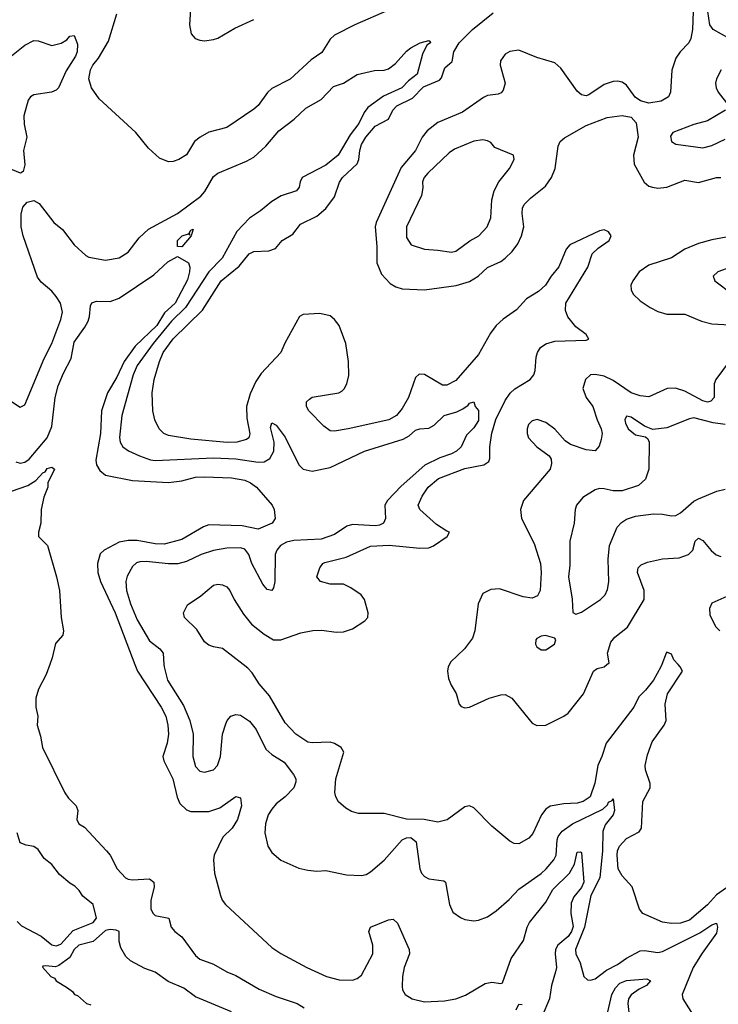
# Model space of a CAD drawing. Header units: inches. Extents: x 1694797 to 1849917, y 907313 to 1017959.
# Tile 460 of 656: x 1762367 to 1765479, y 978486 to 982873. Entities that reach past the tile are written whole.
import ezdxf

# ---------------------------------------------------------------- set-up
doc = ezdxf.new("R2010")
doc.units = ezdxf.units.IN
doc.header["$MEASUREMENT"] = 0
doc.layers.add('B7967', color=7, linetype='Continuous')
doc.layers.add('B7968', color=7, linetype='Continuous')

msp = doc.modelspace()

# ---------------------------------------------------------------- linework, layer by layer
at = {"layer": 'B7967', "color": 5}
for points, elevation in [([(1762500.7, 980000), (1762484.9, 979955.1), (1762450.3, 979890), (1762439.6, 979850), (1762439.1, 979810), (1762447.3, 979770), (1762444.9, 979730), (1762459.9, 979679.9), (1762468.4, 979630), (1762568.8, 979428.8), (1762584.6, 979404.6), (1762619.3, 979370), (1762626.4, 979350), (1762621.6, 979310), (1762630.3, 979290.3), (1762655.2, 979275.2), (1762753.4, 979170), (1762770.6, 979150), (1762801, 979090), (1762838, 979050), (1762850, 979042.8), (1762870, 979040.7), (1762945.4, 979045.4), (1762964.7, 979030), (1762966, 979010), (1762951.1, 978948.9), (1762951.3, 978910), (1762961, 978890), (1762970, 978881), (1763031.3, 978870), (1763042, 978830), (1763058, 978810), (1763090, 978786), (1763150, 978702.8), (1763170, 978687.3), (1763230, 978664), (1763290, 978630.5), (1763330, 978614.9), (1763433.9, 978553.9), (1763510, 978520.3), (1763602.8, 978490), (1763634.8, 978470)], 520), ([(1762880.4, 980000), (1762891.9, 979970), (1762997.8, 979810), (1763017.8, 979770), (1763027.5, 979730), (1763030.6, 979690), (1763023.8, 979650), (1763004.7, 979590), (1763008.9, 979570), (1763048.8, 979490), (1763068.7, 979408.6), (1763081, 979381), (1763110, 979352.8), (1763130, 979345.5), (1763210, 979345), (1763259, 979361), (1763330, 979411.8), (1763350, 979406), (1763354.7, 979370), (1763337.3, 979310), (1763312.9, 979270), (1763271.9, 979230), (1763233, 979150), (1763230.2, 979130), (1763234.6, 979070), (1763261.5, 978970), (1763269, 978950), (1763283.6, 978930), (1763490, 978739), (1763530, 978712.6), (1763646.4, 978650), (1763733, 978610), (1763790, 978594.2), (1763850, 978592.9), (1763870, 978601.1), (1763890, 978616.4), (1763939.3, 978710), (1763939.3, 978750), (1763922, 978810), (1763929.5, 978830), (1764010, 978861.7), (1764030, 978864.9), (1764050, 978847.7), (1764101.8, 978730), (1764102.8, 978710), (1764080.2, 978650), (1764072.1, 978610), (1764070, 978564.7), (1764072.3, 978550), (1764083.6, 978530), (1764115.8, 978510), (1764170, 978497.5), (1764259.1, 978500.9), (1764309.8, 978510.2), (1764353.3, 978526.7), (1764440.8, 978579.2), (1764470, 978584.9), (1764510, 978578), (1764518, 978582), (1764556.1, 978690), (1764611.4, 978770), (1764627, 978830), (1764637.4, 978850), (1764710, 978940.9), (1764742, 978998), (1764815.9, 979070), (1764837.8, 979110), (1764850, 979164), (1764864.7, 979164.7), (1764870, 979162), (1764879.5, 979030), (1764870, 979006.7), (1764834.6, 978965.4), (1764822.8, 978937.2), (1764821.4, 978890), (1764832.2, 978832.2), (1764825.4, 978810), (1764810, 978787.9), (1764764, 978750), (1764753.9, 978730), (1764751.8, 978710), (1764757.5, 978650), (1764754, 978630), (1764735.7, 978570), (1764726.9, 978510), (1764693.4, 978430)], 540), ([(1763009.6, 980000), (1763010.2, 979989.8), (1763025.8, 979930), (1763097.1, 979817.1), (1763125.5, 979750), (1763139.3, 979690), (1763139, 979590), (1763150, 979546), (1763170, 979525.3), (1763190, 979519.5), (1763229.7, 979530.3), (1763247.6, 979550), (1763261.8, 979590), (1763271, 979689), (1763284.7, 979735.3), (1763290.9, 979750), (1763308.3, 979770), (1763330, 979776.5), (1763350, 979774.3), (1763390, 979747.1), (1763419.8, 979710), (1763463.4, 979623.4), (1763490, 979599), (1763544.6, 979564.6), (1763587.1, 979510), (1763596.5, 979490), (1763596.7, 979476.7), (1763587.5, 979450), (1763549.7, 979410.3), (1763510, 979378.7), (1763490, 979355), (1763474.4, 979330), (1763461.5, 979290), (1763458.5, 979250), (1763473.1, 979190), (1763490, 979162.4), (1763530, 979127.4), (1763610, 979093.1), (1763650, 979083.2), (1763690, 979079), (1763730, 979082), (1763822.4, 979062.4), (1763890, 979059.6), (1763910, 979064.2), (1763930, 979076.5), (1763990, 979128.2), (1764070, 979218.5), (1764090, 979227.8), (1764110, 979229.2), (1764133.4, 979210), (1764149.4, 979090), (1764157.2, 979070), (1764170, 979054.9), (1764190, 979044.2), (1764256, 979036), (1764264, 979030), (1764281.5, 978930), (1764296.9, 978896.9), (1764330, 978872.2), (1764350, 978864.2), (1764390, 978858), (1764410, 978861.1), (1764450, 978875.6), (1764490, 978901.7), (1764547.1, 978952.9), (1764590, 978999.6), (1764690, 979069.3), (1764712.4, 979090), (1764746.2, 979130), (1764756.3, 979150), (1764761.1, 979218.9), (1764765.8, 979234.1), (1764782.6, 979257.4), (1764830, 979290.1), (1764964.4, 979355.6), (1764984.9, 979375.1), (1764990, 979386), (1765006.7, 979393.3), (1765010, 979401), (1765016.3, 979350), (1765010.2, 979330.2), (1764974.9, 979285.1), (1764964.1, 979255.9), (1764963, 979170), (1764950.7, 979049.3), (1764911.5, 978970), (1764883.4, 978830), (1764842.5, 978730), (1764843.5, 978710), (1764862.9, 978670), (1764880.3, 978610), (1764895.6, 978595.6), (1764910, 978592.9), (1764930, 978599.2), (1764981.4, 978638.6), (1765030, 978662.9), (1765070, 978692.1), (1765130, 978723.8), (1765150, 978726), (1765210, 978717.1), (1765230, 978720.5), (1765396.1, 978803.9), (1765450, 978840.2), (1765470, 978848), (1765474.5, 978830), (1765470, 978803.1), (1765406.1, 978713.9), (1765366.8, 978650), (1765317.6, 978530), (1765320.8, 978510), (1765370.7, 978430.7)], 560), ([(1765227, 980000), (1765223.1, 979990), (1765189.4, 979930), (1765154.7, 979885.3), (1765124.6, 979855.4), (1765102.1, 979810), (1764978.9, 979650), (1764960.3, 979590), (1764942.3, 979550), (1764929.4, 979470.6), (1764908.5, 979410), (1764876.4, 979390), (1764850, 979382), (1764790, 979379.8), (1764730, 979368.7), (1764710, 979355.3), (1764691.6, 979330), (1764652.6, 979247.4), (1764634.6, 979225.4), (1764590, 979201.3), (1764570, 979201.7), (1764550, 979213.1), (1764470, 979279.3), (1764390, 979362), (1764370, 979370.4), (1764350, 979365.8), (1764271.5, 979308.5), (1764230, 979298.1), (1764168.9, 979308.9), (1764090, 979310.1), (1763990, 979335.4), (1763875.5, 979335.5), (1763844.6, 979344.6), (1763820, 979360), (1763787.8, 979387.8), (1763774.9, 979410), (1763770.2, 979430), (1763775.2, 979490), (1763810.3, 979610), (1763798.4, 979630), (1763770, 979647.7), (1763750, 979653.8), (1763670.3, 979650.3), (1763650, 979653.4), (1763597.4, 979690), (1763550, 979739.5), (1763480.2, 979860.3), (1763433.5, 979913.5), (1763402.6, 979962.6), (1763383.9, 979983.9), (1763362.8, 980000)], 580), ([(1764281, 980000), (1764276.1, 979990), (1764272.7, 979970), (1764277.2, 979937.2), (1764288.2, 979908.2), (1764311, 979871), (1764323.8, 979823.8), (1764333, 979813), (1764350, 979806.5), (1764370, 979810.2), (1764458.7, 979850), (1764510, 979865.1), (1764530, 979866), (1764558.5, 979850), (1764650, 979738), (1764670, 979727.7), (1764710, 979729), (1764790, 979769.1), (1764810, 979783.6), (1764878.4, 979870), (1764923.1, 979970), (1764938.5, 979981.5), (1764970, 979990.3), (1764982.7, 980000)], 620), ([(1765550, 979028.1), (1765470, 978973.9), (1765430, 978929.2), (1765350, 978860.3), (1765310, 978847.7), (1765270, 978846), (1765230, 978851.3), (1765142.6, 978890), (1765127.6, 978910), (1765094.7, 979010), (1765050, 979058.6), (1765032.2, 979090), (1765028.1, 979150), (1765030.1, 979170), (1765038.4, 979190), (1765070, 979225.2), (1765125.6, 979254.4), (1765137.1, 979270), (1765142.1, 979390), (1765174.7, 979450), (1765175.4, 979470), (1765154.2, 979530), (1765153.6, 979550), (1765162.8, 979597.2), (1765184.4, 979655.6), (1765238, 979730), (1765246, 979750), (1765242.7, 979822.7), (1765251.8, 979870), (1765319.6, 979970), (1765309.2, 979990), (1765299.9, 980000)], 580), ([(1762355.3, 978855.3), (1762374.9, 978834.9), (1762462.8, 978790), (1762510, 978750.3), (1762530, 978746), (1762550, 978754.3), (1762605.3, 978814.7), (1762695.1, 978850), (1762709.5, 978870), (1762695.1, 978930), (1762647.7, 978967.7), (1762632.5, 978992.5), (1762612.7, 979012.7), (1762590, 979025.2), (1762544.1, 979064.1), (1762510, 979108.7), (1762476, 979136), (1762450, 979175.3), (1762430, 979188.7), (1762395.3, 979195.3), (1762370, 979206), (1762355.3, 979250)], 520), ([(1763310, 978452.7), (1763150, 978519.5), (1763098.4, 978558.4), (1763027.8, 978587.8), (1762970, 978629), (1762924.8, 978644.8), (1762860.1, 978680.1), (1762839.3, 978699.3), (1762817.5, 978737.5), (1762810, 978766), (1762809.6, 978809.6), (1762796.4, 978816.4), (1762770, 978819.2), (1762750, 978814), (1762694.5, 978765.5), (1762630, 978749.7), (1762609.4, 978730.6), (1762590, 978695.1), (1762540.9, 978659.1), (1762526.6, 978653.4), (1762482.4, 978657.6), (1762470, 978656), (1762468.2, 978651.8), (1762506.3, 978610), (1762522.3, 978602.3), (1762528.9, 978590), (1762579.8, 978559.8), (1762602.6, 978542.6), (1762610.6, 978530), (1762624.4, 978524.4), (1762664.9, 978490), (1762683.6, 978483.6)], 520), ([(1764971.4, 978388.6), (1765004.8, 978530), (1765020.1, 978559.9), (1765040.6, 978579.4), (1765070, 978592.3), (1765160, 978600), (1765176, 978590), (1765158.2, 978570), (1765126.1, 978553.9), (1765091.3, 978528.7), (1765079.3, 978510), (1765076, 978490), (1765083.4, 978423.4)], 540), ([(1764578.2, 978461.8), (1764590, 978486.8), (1764604.7, 978484.7)], 520)]:
    msp.add_lwpolyline(points, dxfattribs=dict(at, elevation=elevation))
at = {"layer": 'B7968', "color": 5}
for points, elevation in [([(1763130.9, 982969.1), (1763123.6, 982850), (1763130.3, 982810), (1763148.4, 982790), (1763170, 982781.3), (1763190, 982779.2), (1763230, 982785.2), (1763250, 982791.4), (1763325, 982835), (1763410, 982873.4)], 620), ([(1765644, 982950), (1765570, 982803.9), (1765553.7, 982786.3), (1765530, 982787.6), (1765455.3, 982830), (1765440.7, 982850), (1765432.4, 982910)], 620), ([(1764010, 982916.2), (1763859.5, 982850), (1763770, 982804.2), (1763750, 982786.7), (1763713.6, 982726.4), (1763665.7, 982694.3), (1763572.1, 982607.9), (1763490, 982566.5), (1763470.6, 982549.4), (1763429.8, 982490.2), (1763410, 982474.3), (1763290, 982393.4), (1763210, 982371.4), (1763171.5, 982350), (1763146.3, 982330), (1763110, 982270.7), (1763075.3, 982250), (1763050, 982240.7), (1763030, 982239.1), (1762990, 982256.3), (1762940.5, 982300.5), (1762884.9, 982370), (1762720.6, 982520.6), (1762686.4, 982570), (1762675.3, 982610), (1762683.2, 982650), (1762692.2, 982670), (1762718.2, 982701.8), (1762762.4, 982777.6), (1762800.2, 982899.8)], 580), ([(1763362.8, 980000), (1763270, 980070.7), (1763230, 980078), (1763210, 980086), (1763190, 980101), (1763156.4, 980156.4), (1763100.5, 980210), (1763096.3, 980230), (1763114.2, 980265.8), (1763173.8, 980306.2), (1763230, 980353.3), (1763250, 980357.6), (1763270, 980355.6), (1763290, 980346), (1763303.7, 980330), (1763322.7, 980290), (1763363.9, 980223.9), (1763400.1, 980180.1), (1763455.3, 980135.3), (1763498, 980110), (1763530, 980109.6), (1763619.5, 980140.5), (1763672.2, 980152.2), (1763712.9, 980152.9), (1763776.1, 980143.9), (1763810, 980146), (1763850, 980159.6), (1763904.9, 980195.1), (1763917.3, 980210), (1763919.1, 980230), (1763903.1, 980290), (1763888.4, 980310), (1763842.2, 980342.2), (1763810, 980357.4), (1763750, 980357.6), (1763706.8, 980370), (1763690.8, 980390), (1763704, 980430), (1763717.3, 980450), (1763725.9, 980454.1), (1763821.3, 980478.7), (1763930, 980526.8), (1764012.3, 980532.3), (1764150, 980519), (1764190, 980520.2), (1764210, 980529.1), (1764270.4, 980570), (1764282, 980590), (1764270, 980593.4), (1764223.8, 980623.8), (1764148.7, 980690), (1764142.3, 980710), (1764160.1, 980750), (1764186, 980790), (1764231.9, 980828.1), (1764350, 980873.7), (1764434, 980890), (1764456.1, 980903.9), (1764461.5, 980918.5), (1764461.6, 980970), (1764470.1, 981030.1), (1764488.1, 981091.9), (1764530, 981177), (1764551.5, 981208.4), (1764572.2, 981227.8), (1764640.2, 981270), (1764657.2, 981290), (1764663.5, 981310), (1764667.4, 981370), (1764672.8, 981390), (1764686.8, 981413.2), (1764710, 981428.7), (1764750, 981440.4), (1764890, 981444.6), (1764902.4, 981450), (1764890.2, 981470), (1764844.7, 981504.7), (1764808.7, 981548.7), (1764797.9, 981577.9), (1764799.8, 981610), (1764897.2, 981770), (1764917.5, 981830), (1764944.3, 981855.7), (1764992.9, 981890), (1765001.3, 981910), (1764990, 981927.7), (1764970, 981936.9), (1764950, 981932.2), (1764816.8, 981870), (1764801.4, 981850), (1764768.5, 981771.5), (1764733.7, 981730), (1764709.4, 981690), (1764677.7, 981662.3), (1764624.7, 981630), (1764580.4, 981579.6), (1764521.2, 981538.8), (1764489.8, 981510), (1764463.7, 981476.3), (1764410, 981381.5), (1764310, 981265.2), (1764270, 981244.4), (1764250, 981244.6), (1764170, 981291.7), (1764146.6, 981293.4), (1764130, 981279.3), (1764098.6, 981190), (1764070, 981140.6), (1764045.8, 981110), (1764011.6, 981090), (1763830.4, 981050.4), (1763770, 981040.4), (1763750, 981041.6), (1763721.4, 981061.4), (1763655.5, 981130), (1763644.9, 981150), (1763644.9, 981170), (1763657.3, 981182.7), (1763670, 981191.3), (1763788.8, 981211.2), (1763801.7, 981218.3), (1763812.4, 981227.6), (1763824.2, 981250), (1763832.8, 981287.2), (1763832.1, 981350), (1763819.8, 981430), (1763790.2, 981510), (1763770, 981537.1), (1763750, 981553.4), (1763703.4, 981563.4), (1763630, 981559.1), (1763614, 981550), (1763547.9, 981432.1), (1763529.6, 981390), (1763443, 981297), (1763419.3, 981260.7), (1763393.5, 981206.5), (1763377.5, 981150), (1763378.2, 981098.2), (1763391.7, 981028.3), (1763387.6, 981010), (1763377, 981003), (1763334, 980990), (1763290.8, 980989.2), (1763130, 981003.6), (1763030, 981020.4), (1763009.7, 981029.7), (1762987.8, 981050), (1762969.4, 981090), (1762960.6, 981130), (1762957.8, 981210), (1762965.8, 981270), (1762989.5, 981349.5), (1763006.6, 981390), (1763050, 981450.4), (1763180.9, 981579.1), (1763265, 981710), (1763344.4, 981775.6), (1763388.6, 981830), (1763410, 981839.9), (1763476.2, 981843.8), (1763507.1, 981852.9), (1763535.5, 981890), (1763583, 981917), (1763617.6, 981962.4), (1763690, 981998.4), (1763730, 982032.2), (1763770, 982083.5), (1763791.3, 982148.7), (1763804.2, 982170), (1763869.7, 982230.3), (1763877.6, 982250), (1763881.5, 982290), (1763890, 982317.4), (1763909.2, 982350), (1763950, 982398.6), (1764009.4, 982430), (1764029.8, 982470.2), (1764047, 982490), (1764116.1, 982523.9), (1764166.4, 982573.6), (1764236.3, 982603.7), (1764245.2, 982614.8), (1764260.6, 982659.4), (1764293.7, 982686.3), (1764300.7, 982730), (1764324.2, 982770), (1764384.1, 982830), (1764476.5, 982903.5)], 580), ([(1765366, 982910), (1765363.2, 982830), (1765356.9, 982790), (1765347.7, 982770), (1765309.5, 982730.5), (1765290, 982702.4), (1765272, 982648), (1765266.5, 982550), (1765257.4, 982530), (1765224.9, 982510), (1765170, 982501.5), (1765131.8, 982511.8), (1765108.5, 982528.5), (1765070, 982580.7), (1765050, 982595.1), (1765030, 982599.7), (1765010, 982598.3), (1764970, 982584.4), (1764901.7, 982538.3), (1764890, 982534.3), (1764870, 982539.1), (1764850, 982555.1), (1764777.9, 982657.9), (1764750, 982681.5), (1764670, 982704.2), (1764590, 982738.1), (1764550, 982732.1), (1764530, 982719.8), (1764508, 982690), (1764507.3, 982670), (1764528.9, 982590), (1764521, 982559), (1764512, 982548), (1764498.3, 982541.7), (1764450, 982534.9), (1764432.9, 982527.1), (1764339.5, 982460.5), (1764230, 982414.8), (1764181.7, 982378.3), (1764159.9, 982350), (1764129.6, 982290), (1764066, 982214), (1763955.5, 981970), (1763950.2, 981950), (1763957.4, 981862.6), (1763957.8, 981790), (1763979.3, 981739.3), (1764017.9, 981697.9), (1764043.1, 981683.1), (1764070, 981674.5), (1764170.1, 981670.1), (1764310.9, 981689.1), (1764370, 981706.1), (1764409.8, 981730), (1764450.4, 981769.5), (1764510, 981795.7), (1764530, 981810.1), (1764560, 981840), (1764585.8, 981874.3), (1764602.7, 981910), (1764613, 981950), (1764605, 982010), (1764606.7, 982033.3), (1764614.6, 982050), (1764641.8, 982078.2), (1764708.5, 982131.5), (1764736.5, 982170), (1764752.1, 982210), (1764765.2, 982310), (1764775.1, 982330), (1764793.6, 982346.4), (1764890, 982401.1), (1764983.3, 982436.7), (1765050, 982446.7), (1765090, 982438.4), (1765113.2, 982413.2), (1765122.4, 982350), (1765101.7, 982270), (1765103.9, 982230), (1765148.5, 982148.5), (1765170, 982132), (1765186.2, 982126.2), (1765210, 982122.3), (1765250, 982126.3), (1765330, 982158.4), (1765390, 982147.7), (1765470, 982170.1), (1765490, 982169.5)], 620), ([(1762330, 982711.8), (1762390, 982759.3), (1762430, 982780.8), (1762450, 982778.9), (1762510, 982758.8), (1762551.2, 982768.8), (1762576.6, 982783.4), (1762590, 982799.1), (1762610, 982802.8), (1762624.7, 982764.7), (1762623.2, 982730), (1762615.4, 982710), (1762574.7, 982645.3), (1762540.7, 982570), (1762530, 982559.3), (1762509.5, 982550.5), (1762430, 982538), (1762414.6, 982530), (1762405.1, 982514.9), (1762385.4, 982445.4), (1762387, 982407), (1762399.6, 982350), (1762384, 982290), (1762390, 982226), (1762382.8, 982197.2), (1762370.8, 982189.2), (1762310, 982215.1)], 560), ([(1762330, 981172.2), (1762370, 981147.3), (1762390, 981157.3), (1762476.2, 981363.8), (1762510, 981430.6), (1762550, 981537.3), (1762557.6, 981570), (1762548.7, 981610), (1762530, 981639.2), (1762510, 981663.5), (1762463.1, 981703.1), (1762446.6, 981726.6), (1762382.8, 981910), (1762374.2, 981950), (1762373.5, 982006.5), (1762381.7, 982038.3), (1762400.1, 982059.9), (1762430, 982067.7), (1762454, 982054), (1762518.8, 981970), (1762558.5, 981938.6), (1762610.2, 981870.2), (1762662, 981822), (1762675.5, 981815.5), (1762750, 981801.2), (1762810, 981812.2), (1762850, 981836.8), (1762899.1, 981900.9), (1762940.2, 981939.8), (1763070, 982009.5), (1763173.8, 982086.2), (1763191.8, 982108.2), (1763230, 982175.2), (1763250, 982189.6), (1763377.4, 982242.6), (1763410, 982260.3), (1763463, 982310), (1763522, 982378), (1763589, 982430), (1763641.6, 982478.4), (1763710, 982518.2), (1763764.7, 982575.3), (1763810, 982590.9), (1763870, 982629.3), (1763947.3, 982647.3), (1763990, 982648.9), (1764010, 982654.6), (1764041.7, 982678.3), (1764090, 982732.6), (1764110, 982747.4), (1764150.4, 982770.4), (1764190, 982781), (1764195.5, 982775.5), (1764196.3, 982770), (1764180.3, 982759.7), (1764160.5, 982719.5), (1764138, 982630), (1764099.1, 982600.9), (1764069.1, 982570), (1763987.1, 982532.9), (1763918.1, 982481.9), (1763900.8, 982459.2), (1763877, 982410), (1763839.2, 982360.8), (1763785.9, 982270), (1763730, 982224.7), (1763626, 982170), (1763615.8, 982150), (1763612.6, 982127.4), (1763600.3, 982110), (1763532.4, 982087.6), (1763490, 982062.9), (1763439, 982021), (1763390, 981989.3), (1763334, 981930), (1763269.6, 981810), (1763209.8, 981750.2), (1763105.3, 981590), (1763044, 981530), (1762961.3, 981430), (1762890, 981332.6), (1762872.8, 981290), (1762821.5, 981110), (1762811, 981011), (1762814.4, 980990), (1762826.5, 980970), (1762851.5, 980951.5), (1762900.4, 980930), (1762950, 980912.2), (1762970, 980909.5), (1763230, 980921.3), (1763330, 980915.9), (1763430, 980901.8), (1763456.3, 980903.7), (1763481.7, 980918.3), (1763499.2, 980950), (1763500.3, 980990), (1763484.3, 981055.7), (1763490, 981077), (1763510, 981065.8), (1763550, 981012.8), (1763610, 980889.2), (1763630.1, 980870.1), (1763670, 980861), (1763750, 980878.5), (1763903.5, 980950), (1764075.3, 981004.7), (1764101.1, 981018.9), (1764130, 981043.9), (1764150, 981050.2), (1764190, 981053.7), (1764213.4, 981066.6), (1764258, 981110), (1764314.1, 981125.9), (1764340.7, 981139.3), (1764364.2, 981155.8), (1764370, 981164.9), (1764390.4, 981170.4), (1764396, 981150), (1764410, 981131.3), (1764410, 981087), (1764390, 981054.7), (1764357.5, 981022.5), (1764333.2, 980970), (1764312.1, 980950), (1764290, 980938.3), (1764238.6, 980921.4), (1764171.5, 980888.5), (1764065.8, 980794.2), (1764004.6, 980730), (1763993.6, 980710), (1763996.8, 980650), (1763987.9, 980630), (1763970, 980620.5), (1763950, 980617.8), (1763850, 980623.2), (1763824.3, 980615.7), (1763770, 980579.4), (1763710, 980558.5), (1763588.2, 980551.8), (1763555.1, 980544.9), (1763529.1, 980530.9), (1763513.1, 980510), (1763505.5, 980490), (1763502.9, 980370), (1763497.8, 980342.2), (1763490, 980329.8), (1763470, 980334), (1763450, 980357.3), (1763401, 980450), (1763388.1, 980490), (1763370, 980514.1), (1763350, 980520.2), (1763290, 980519), (1763230, 980508.4), (1763175.2, 980490), (1763110, 980458.5), (1763071, 980449), (1763030, 980448.4), (1762930, 980459.4), (1762902.7, 980457.3), (1762887.7, 980452.3), (1762870, 980436.4), (1762846.2, 980393.8), (1762839.4, 980370), (1762843.3, 980330), (1762861.3, 980270), (1762890, 980198.5), (1762945.6, 980105.6), (1762991.4, 980070), (1763006.5, 980050), (1763009.6, 980000)], 560), ([(1765490.9, 982649.1), (1765471.3, 982610), (1765466.9, 982590), (1765469.2, 982570), (1765478, 982550), (1765524.9, 982490)], 640), ([(1765510.3, 982470), (1765430, 982423.1), (1765370, 982406.2), (1765276.5, 982370), (1765265.5, 982354.5), (1765270.3, 982330), (1765290, 982318), (1765410, 982301.7), (1765450, 982312.3), (1765510, 982340.5)], 640), ([(1765570, 981914.2), (1765450, 981892.7), (1765390, 981876.2), (1765330.2, 981850), (1765270, 981811.7), (1765170, 981779.5), (1765126.5, 981750), (1765097.5, 981710), (1765089.3, 981690), (1765090.2, 981670), (1765100.2, 981650), (1765130, 981620.8), (1765174.9, 981590), (1765210, 981573.2), (1765250, 981561.7), (1765330, 981561.7), (1765403.7, 981530), (1765450, 981518.4), (1765530, 981514)], 620), ([(1762350, 980902.3), (1762370, 980897.5), (1762390, 980901.9), (1762410, 980915.6), (1762490, 981010.2), (1762510, 981060.4), (1762525, 981190), (1762538.3, 981241.7), (1762561.9, 981298.1), (1762596.8, 981363.2), (1762610, 981435.8), (1762657.6, 981502.4), (1762671.9, 981530), (1762678.3, 981550), (1762682.4, 981597.6), (1762688.4, 981611.6), (1762710, 981618.8), (1762770, 981617.8), (1762810, 981632.3), (1762964.1, 981735.9), (1763026.4, 981793.6), (1763070, 981818), (1763118.4, 981790), (1763124.6, 981770), (1763124.2, 981750), (1763114, 981714), (1763059.5, 981610), (1763012.6, 981567.4), (1762977.8, 981510), (1762881.2, 981418.8), (1762832.2, 981350), (1762800.4, 981279.6), (1762758.2, 981210), (1762730.9, 981130), (1762726.9, 981030), (1762705.8, 980910), (1762709.2, 980889.2), (1762724.8, 980864.8), (1762750, 980844), (1762870, 980820.3), (1763030, 980811.6), (1763090, 980818.5), (1763150, 980834), (1763190, 980836.8), (1763310, 980831.4), (1763370, 980821.3), (1763395.6, 980810), (1763422.3, 980790), (1763491, 980710), (1763501, 980690), (1763504.7, 980650), (1763491, 980630), (1763430, 980602.4), (1763357.7, 980617.7), (1763210, 980622.3), (1763186, 980614), (1763090, 980557.7), (1763010, 980535.7), (1762970, 980538.2), (1762890, 980553), (1762850, 980552.8), (1762810, 980545.3), (1762743.6, 980510), (1762726.3, 980493.7), (1762713.8, 980450), (1762715.4, 980410), (1762727.8, 980370), (1762792.5, 980230), (1762880.4, 980000)], 540), ([(1765587.3, 981790), (1765476, 981750), (1765456, 981730), (1765462.8, 981710), (1765542.4, 981650)], 640), ([(1765526.7, 981350), (1765467, 981270), (1765460.9, 981250), (1765460.2, 981190), (1765446, 981174), (1765430.5, 981169.5), (1765410, 981174.4), (1765330, 981217.7), (1765288.1, 981231.9), (1765250.9, 981229.1), (1765170, 981192.3), (1765130, 981196.6), (1765090, 981210.8), (1765010, 981264.8), (1764970, 981284.5), (1764930, 981292.9), (1764909.1, 981290), (1764887, 981270), (1764874.6, 981230), (1764890, 981190.2), (1764919.4, 981150), (1764939, 981090), (1764957.7, 981050), (1764961.5, 981030), (1764956.8, 981003.2), (1764947.5, 980972.5), (1764930, 980951.7), (1764890, 980957.2), (1764820.7, 980980.7), (1764796.6, 980996.6), (1764750, 981049), (1764710, 981078.2), (1764671.2, 981091.2), (1764650, 981085.3), (1764633.8, 981070), (1764627.2, 981050), (1764627.1, 981030), (1764634, 981010), (1764670, 980970.3), (1764724.9, 980930), (1764734.2, 980914.2), (1764736.1, 980896.1), (1764729.4, 980870), (1764611.5, 980730), (1764597.1, 980690), (1764601.8, 980650), (1764658.7, 980538.7), (1764687.3, 980450), (1764690.1, 980410), (1764685.7, 980330), (1764673.9, 980306.1), (1764650, 980296.2), (1764610, 980302.1), (1764503.5, 980336.5), (1764466, 980334), (1764430, 980315.8), (1764409.1, 980270.9), (1764393.9, 980150), (1764383.4, 980116.6), (1764348.6, 980070), (1764286, 980010), (1764281, 980000)], 620), ([(1765510, 981069.4), (1765456.4, 981076.4), (1765370, 981098.7), (1765350, 981094.8), (1765250, 981054), (1765187.5, 981047.5), (1765150, 981062.4), (1765090, 981102), (1765070, 981106), (1765063.1, 981090), (1765064.7, 981075.3), (1765076.9, 981050), (1765110, 981023.5), (1765155.1, 981015.1), (1765165.1, 981005.1), (1765170.2, 980990.2), (1765168.6, 980870), (1765154.2, 980825.7), (1765122.6, 980797.4), (1765050, 980773.4), (1765010, 980773.6), (1764970, 980783.1), (1764950, 980783.8), (1764930, 980778.2), (1764875.9, 980744.1), (1764847.4, 980710), (1764840.8, 980690), (1764836.3, 980630), (1764817.6, 980550), (1764817.1, 980442.9), (1764811.4, 980390), (1764828.4, 980291.6), (1764831, 980231), (1764844, 980224), (1764870, 980233), (1764954, 980290), (1764975.4, 980310), (1764985.8, 980334.2), (1764991.6, 980368.4), (1764987.5, 980470), (1764993.6, 980530), (1765028.4, 980611.6), (1765047.3, 980632.7), (1765070, 980647.8), (1765110, 980660.8), (1765190, 980671.6), (1765230, 980670.2), (1765270, 980661.8), (1765290, 980663.9), (1765310, 980675.5), (1765370, 980727.7), (1765390, 980738.1), (1765472.3, 980772.3), (1765510, 980781.6)], 640), ([(1762330, 980772.9), (1762403.1, 980796.9), (1762439.6, 980820.4), (1762470, 980853.4), (1762481.2, 980858.8), (1762490, 980872.6), (1762510, 980879.1), (1762522.8, 980870), (1762492, 980810), (1762492, 980790), (1762474.4, 980745.6), (1762463, 980690), (1762462, 980630), (1762450.8, 980590), (1762450.9, 980570.9), (1762490.3, 980530), (1762530.5, 980390), (1762543.8, 980330), (1762552.4, 980210), (1762563, 980150), (1762559.1, 980130), (1762527.1, 980092.9), (1762511.3, 980030), (1762500.7, 980000)], 520), ([(1764982.7, 980000), (1764992.5, 980007.5), (1764984.5, 980050), (1765000.3, 980099.7), (1765018.3, 980121.7), (1765073.9, 980166.1), (1765148.6, 980290), (1765148.6, 980330), (1765119.1, 980410), (1765122.4, 980430), (1765135.5, 980444.5), (1765163.4, 980456.6), (1765229.9, 980470.1), (1765304.9, 980475.1), (1765345.6, 980490), (1765365.1, 980510), (1765376.3, 980550), (1765390, 980562.6), (1765410, 980552.3), (1765447.3, 980507.3), (1765469.2, 980489.2), (1765490, 980481.6)], 620), ([(1765516.6, 980303.4), (1765450, 980272.8), (1765439.2, 980250), (1765441.5, 980221.5), (1765466.6, 980170), (1765485.5, 980150)], 620), ([(1765299.9, 980000), (1765280.6, 980020.7), (1765270, 980046.4), (1765250, 980055.3), (1765246, 980050), (1765227, 980000)], 580)]:
    msp.add_lwpolyline(points, dxfattribs=dict(at, elevation=elevation))
for points, elevation in [([(1764430, 982337.4), (1764390, 982332.3), (1764303.7, 982296.3), (1764279.7, 982280.3), (1764184.6, 982190), (1764168.7, 982170), (1764160.5, 982150), (1764163.4, 982123.4), (1764157.3, 982090), (1764090.6, 981950), (1764090, 981902), (1764111.3, 981870), (1764170.3, 981850.3), (1764230, 981846.7), (1764290, 981837), (1764310, 981841.1), (1764372.1, 981887.9), (1764412, 981910), (1764449.6, 981950), (1764466.3, 981990), (1764469.7, 982070), (1764479.7, 982110), (1764500.5, 982150), (1764548, 982210), (1764569.7, 982250), (1764567, 982270), (1764483.9, 982303.9), (1764465.4, 982325.4), (1764450, 982334)], 640), ([(1763090, 981860.5), (1763070, 981862.7), (1763069.8, 981890), (1763090.3, 981910.3), (1763119.3, 981919.3), (1763126, 981914), (1763122, 981922), (1763130, 981934.8), (1763139.6, 981939.6), (1763130.4, 981910)], 540), ([(1764709, 980129), (1764690, 980126), (1764670, 980116), (1764665.5, 980110), (1764664, 980090), (1764670, 980078), (1764690, 980064.9), (1764710, 980064.9), (1764748.7, 980090), (1764755.3, 980110), (1764750, 980118)], 640)]:
    msp.add_lwpolyline(points, close=True, dxfattribs=dict(at, elevation=elevation))

doc.saveas('drawing.dxf')
